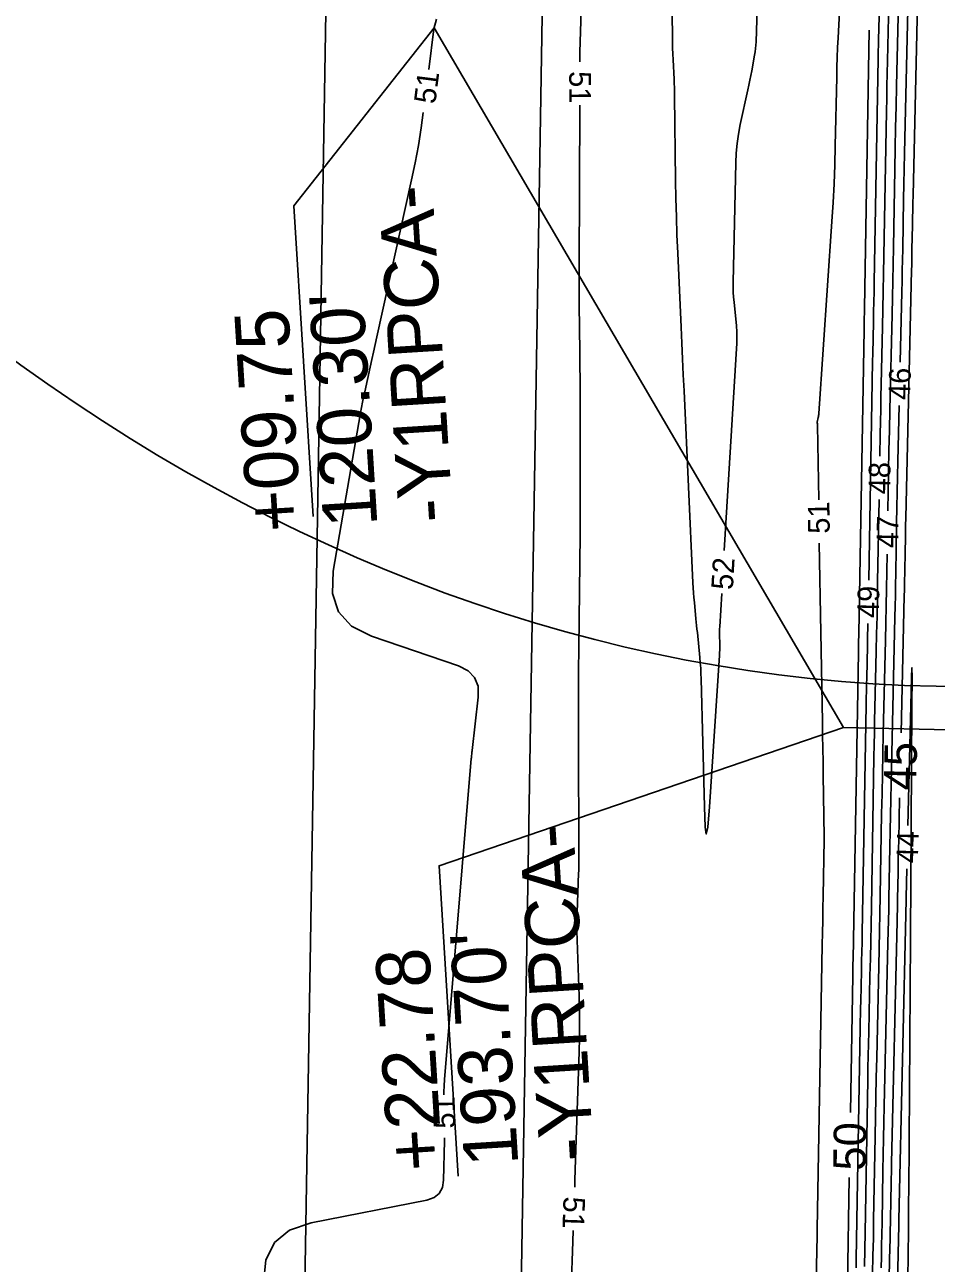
# Model space of a CAD drawing. Extents: x 2384780 to 2405861, y 547869 to 573706.
# Drawn here: x 2395630.4 to 2395714.7, y 553590.9 to 553705.4 of the extents above; entities that cross this region are included whole.
import ezdxf

# ---------------------------------------------------------------- set-up
doc = ezdxf.new("R2010")
doc.units = 0
for name, color, linetype in [('Old_Level_60', 7, 'Continuous'), ('Old_Level_61', 7, 'Continuous'), ('Old_Level_63', 7, 'Continuous'), ('Prop Buffer Zone 1', 7, 'Continuous'), ('Prop Buffer Zone 2', 7, 'Continuous')]:
    doc.layers.add(name, color=color, linetype=linetype)

msp = doc.modelspace()

# ---------------------------------------------------------------- linework, layer by layer
at = {"layer": 'Old_Level_60'}
for points in [[(2395695.09325, 553656.7925), (2395696.236, 553675.92525), (2395696.24425, 553676.086), (2395696.24925, 553676.24675), (2395696.251, 553676.4075), (2395696.25, 553676.56825), (2395696.24125, 553677.09375), (2395696.238, 553677.20625), (2395696.2325, 553677.31875), (2395696.22475, 553677.431), (2395696.2145, 553677.543), (2395695.992, 553679.71625), (2395695.9515, 553680.18225), (2395695.9255, 553680.64875), (2395695.91375, 553681.11575), (2395695.9165, 553681.5835), (2395696.1495, 553692.58925), (2395696.18975, 553693.483), (2395696.27325, 553694.372), (2395696.3995, 553695.2555), (2395696.56875, 553696.13425), (2395697.268, 553699.34675), (2395697.3615, 553699.785), (2395697.45175, 553700.224), (2395697.53875, 553700.66375), (2395697.62225, 553701.104), (2395697.88925, 553702.5435), (2395697.9405, 553702.85275), (2395697.97975, 553703.163), (2395698.00725, 553703.47475), (2395698.02275, 553703.78775), (2395698.51475, 553720.04075)], [(2395681.7485, 553701.93875), (2395681.74725, 553702.05025), (2395681.746, 553702.24175), (2395681.74675, 553702.43325), (2395681.74975, 553702.62475), (2395681.7545, 553702.81625), (2395682.161, 553716.26925)], [(2395712.1395, 553710.76075), (2395711.77075, 553694.85625), (2395711.73925, 553693.44975), (2395711.7095, 553692.043), (2395711.682, 553690.6365), (2395711.65675, 553689.22975), (2395711.57675, 553684.6345), (2395711.559, 553683.64975), (2395711.53975, 553682.665), (2395711.519, 553681.6805), (2395711.497, 553680.69575), (2395711.34625, 553674.17925)], [(2395711.21075, 553708.6995), (2395711.0025, 553699.7175), (2395710.95925, 553697.79275), (2395710.91875, 553695.868), (2395710.88125, 553693.943), (2395710.84625, 553692.01825), (2395710.72075, 553684.79225), (2395710.69275, 553683.24375), (2395710.6625, 553681.6955), (2395710.63, 553680.147), (2395710.59525, 553678.59875), (2395710.39125, 553669.7855), (2395710.349, 553667.897), (2395710.30925, 553666.00825), (2395710.2725, 553664.1195), (2395710.23825, 553662.23075), (2395710.20725, 553660.44425)], [(2395690.24425, 553708.224), (2395690.294, 553704.29725), (2395690.3035, 553703.7495), (2395690.318, 553703.20175), (2395690.3375, 553702.65425), (2395690.36225, 553702.107), (2395690.451, 553700.3195), (2395690.46825, 553699.93625), (2395690.482, 553699.553), (2395690.492, 553699.16975), (2395690.49825, 553698.78625), (2395690.5915, 553690.96525), (2395690.6185, 553689.2895), (2395690.66, 553687.61425), (2395690.71575, 553685.93925), (2395690.78575, 553684.26475), (2395691.1015, 553677.41825), (2395691.16925, 553675.95125), (2395691.237, 553674.484), (2395691.3045, 553673.017), (2395691.37225, 553671.54975), (2395692.19025, 553653.8015), (2395692.21425, 553653.344), (2395692.2445, 553652.887), (2395692.281, 553652.4305), (2395692.32325, 553651.97425), (2395692.472, 553650.485), (2395692.50375, 553650.16575), (2395692.53575, 553649.84675), (2395692.5675, 553649.5275), (2395692.5995, 553649.2085), (2395692.8295, 553646.90375), (2395692.87425, 553646.4095), (2395692.90975, 553645.91475), (2395692.936, 553645.4195), (2395692.953, 553644.9235), (2395693.2495, 553633.117), (2395693.32625, 553631.219), (2395693.429, 553630.58475), (2395693.55825, 553631.21425), (2395693.71375, 553633.1075), (2395694.646, 553647.07875), (2395694.66075, 553647.343), (2395694.67, 553647.60725), (2395694.67375, 553647.87175), (2395694.67175, 553648.13625), (2395694.6565, 553649.001), (2395694.655, 553649.18625), (2395694.657, 553649.37125), (2395694.66275, 553649.55625), (2395694.672, 553649.7415), (2395694.85475, 553652.7995)], [(2395709.43025, 553707.904), (2395709.359, 553704.83375), (2395709.34425, 553704.17575), (2395709.3305, 553703.51775), (2395709.3175, 553702.85975), (2395709.30575, 553702.20175), (2395708.9475, 553681.58775), (2395708.931, 553680.67175), (2395708.913, 553679.756), (2395708.89375, 553678.84025), (2395708.87325, 553677.9245), (2395708.804, 553674.933), (2395708.78975, 553674.292), (2395708.77625, 553673.651), (2395708.76375, 553673.00975), (2395708.75225, 553672.36875), (2395708.434, 553654.02975)], [(2395703.81375, 553661.46725), (2395703.6985, 553668.36475), (2395703.69775, 553668.39375), (2395703.69625, 553668.42275), (2395703.69425, 553668.45175), (2395703.6915, 553668.48075), (2395703.682, 553668.575), (2395703.6805, 553668.59525), (2395703.68075, 553668.6155), (2395703.6825, 553668.6355), (2395703.68575, 553668.6555), (2395703.771, 553669.079), (2395703.78775, 553669.16975), (2395703.8015, 553669.26125), (2395703.81225, 553669.353), (2395703.82, 553669.445), (2395705.03525, 553687.1765), (2395705.1445, 553688.9235), (2395705.233, 553690.67125), (2395705.30025, 553692.42), (2395705.34675, 553694.16975), (2395705.4775, 553700.519), (2395705.49975, 553701.42825), (2395705.529, 553702.337), (2395705.5655, 553703.2455), (2395705.60875, 553704.15375), (2395705.762, 553707.1205)], [(2395710.30025, 553707.4355), (2395710.17475, 553702.01575), (2395710.14875, 553700.85425), (2395710.12425, 553699.693), (2395710.1015, 553698.5315), (2395710.0805, 553697.37), (2395709.848, 553683.99475), (2395709.8185, 553682.36025), (2395709.7865, 553680.72575), (2395709.75225, 553679.09125), (2395709.71575, 553677.45675), (2395709.592, 553672.11775), (2395709.5665, 553670.97375), (2395709.5425, 553669.82975), (2395709.52, 553668.6855), (2395709.4995, 553667.54125), (2395709.46375, 553665.488)], [(2395668.48925, 553705.86175), (2395668.26, 553704.971), (2395667.78375, 553701.212)], [(2395667.27875, 553697.244), (2395667.08175, 553695.82025), (2395666.822, 553694.21425), (2395666.52575, 553692.61475), (2395666.19275, 553691.02175), (2395662.98525, 553676.50975), (2395662.83125, 553675.814), (2395662.6775, 553675.118), (2395662.52375, 553674.42225), (2395662.37, 553673.7265), (2395661.8675, 553671.4535), (2395661.76275, 553670.966), (2395661.6635, 553670.47725), (2395661.56975, 553669.9875), (2395661.48175, 553669.4965), (2395658.94275, 553654.864), (2395658.871, 553652.798), (2395659.4385, 553651.11075), (2395660.6455, 553649.80225), (2395662.49175, 553648.87225), (2395670.53025, 553646.12375), (2395671.42, 553645.67825), (2395672.02025, 553645.05), (2395672.331, 553644.23825), (2395672.352, 553643.2435), (2395671.79225, 553638.32225), (2395671.784, 553638.24825), (2395671.7755, 553638.17425), (2395671.767, 553638.10025), (2395671.75875, 553638.02625), (2395671.73125, 553637.7845), (2395671.7255, 553637.73275), (2395671.72025, 553637.681), (2395671.71525, 553637.629), (2395671.71075, 553637.577), (2395669.23425, 553607.90325), (2395669.1955, 553607.342), (2395669.1725, 553606.7805), (2395669.169, 553606.508)], [(2395681.265, 553597.95425), (2395681.28775, 553598.6255), (2395681.3505, 553600.5235), (2395681.6775, 553610.4765), (2395681.70875, 553611.764), (2395681.7175, 553613.0515), (2395681.704, 553614.339), (2395681.66825, 553615.6265), (2395681.51175, 553619.9125), (2395681.48775, 553620.7735), (2395681.479, 553621.6345), (2395681.48525, 553622.4955), (2395681.5065, 553623.3565), (2395681.62775, 553626.9905), (2395681.6335, 553627.18275), (2395681.63825, 553627.37475), (2395681.64175, 553627.567), (2395681.64425, 553627.75925), (2395681.65, 553628.38725), (2395681.651, 553628.522), (2395681.65175, 553628.6565), (2395681.65175, 553628.791), (2395681.6515, 553628.92575), (2395681.611, 553639.0895), (2395681.6065, 553641.2675), (2395681.61075, 553643.4455), (2395681.62325, 553645.6235), (2395681.6445, 553647.80125), (2395681.76625, 553658.27075), (2395681.77375, 553659.0075), (2395681.7785, 553659.74425), (2395681.78075, 553660.48125), (2395681.7805, 553661.218), (2395681.7755, 553663.62525), (2395681.77475, 553664.141), (2395681.77475, 553664.65675), (2395681.77525, 553665.1725), (2395681.77625, 553665.6885), (2395681.78575, 553668.92325), (2395681.7865, 553669.6165), (2395681.78475, 553670.3095), (2395681.78025, 553671.00275), (2395681.773, 553671.69575), (2395681.699, 553677.7685), (2395681.68575, 553679.06975), (2395681.67825, 553680.37125), (2395681.67625, 553681.6725), (2395681.67975, 553682.974), (2395681.75125, 553697.93875)], [(2395711.2535, 553670.1805), (2395711.135, 553665.052), (2395711.10275, 553663.6195), (2395711.07275, 553662.187), (2395711.04475, 553660.7545), (2395711.019, 553659.322), (2395710.93775, 553654.642), (2395710.9195, 553653.63925), (2395710.9, 553652.6365), (2395710.879, 553651.63375), (2395710.8565, 553650.631), (2395710.501, 553635.2475), (2395710.4685, 553633.78925), (2395710.438, 553632.33075), (2395710.4095, 553630.8725), (2395710.38325, 553629.414), (2395710.30075, 553624.64975), (2395710.28225, 553623.62875), (2395710.26225, 553622.60775), (2395710.241, 553621.587), (2395710.21825, 553620.56625), (2395709.86925, 553605.4425), (2395709.836, 553603.9585), (2395709.805, 553602.47425), (2395709.776, 553600.99), (2395709.7495, 553599.50575), (2395709.6655, 553594.65725), (2395709.64675, 553593.61825), (2395709.62675, 553592.57925), (2395709.605, 553591.5405), (2395709.58175, 553590.5015)], [(2395709.3945, 553661.4885), (2395709.263, 553653.91725), (2395709.234, 553652.3075), (2395709.20275, 553650.69775), (2395709.169, 553649.088), (2395709.13275, 553647.47825), (2395709.01125, 553642.21975), (2395708.986, 553641.093), (2395708.9625, 553639.96625), (2395708.9405, 553638.83925), (2395708.92025, 553637.71225), (2395708.68, 553623.84), (2395708.6515, 553622.25475), (2395708.6205, 553620.6695), (2395708.5875, 553619.0845), (2395708.552, 553617.4995), (2395708.4325, 553612.3215), (2395708.40775, 553611.212), (2395708.3845, 553610.1025), (2395708.363, 553608.99275), (2395708.343, 553607.883), (2395708.09875, 553593.76275), (2395708.07075, 553592.20225), (2395708.0405, 553590.6415)], [(2395703.45175, 553583.83175), (2395703.64275, 553592.0915), (2395703.64725, 553592.289), (2395703.6515, 553592.4865), (2395703.65575, 553592.684), (2395703.65975, 553592.8815), (2395703.67275, 553593.5265), (2395703.6755, 553593.66475), (2395703.678, 553593.803), (2395703.6805, 553593.94125), (2395703.683, 553594.0795), (2395704.146, 553620.34175), (2395704.16575, 553621.471), (2395704.18575, 553622.60025), (2395704.20575, 553623.72925), (2395704.2255, 553624.8585), (2395704.3175, 553630.0785), (2395704.318, 553630.10325), (2395704.3185, 553630.128), (2395704.319, 553630.1525), (2395704.3195, 553630.17725), (2395704.321, 553630.258), (2395704.32125, 553630.27525), (2395704.3215, 553630.2925), (2395704.3215, 553630.30975), (2395704.32125, 553630.327), (2395704.2345, 553636.0435), (2395704.2155, 553637.2685), (2395704.19575, 553638.4935), (2395704.17525, 553639.71825), (2395704.154, 553640.94325), (2395703.8605, 553657.46825)], [(2395710.138, 553656.44475), (2395710.11, 553654.83625), (2395710.0815, 553653.2515), (2395710.0505, 553651.667), (2395710.01725, 553650.0825), (2395709.98175, 553648.49825), (2395709.782, 553639.8535), (2395709.7405, 553638.001), (2395709.70175, 553636.1485), (2395709.66575, 553634.29575), (2395709.63225, 553632.44325), (2395709.50125, 553624.88), (2395709.472, 553623.25925), (2395709.4405, 553621.63875), (2395709.40675, 553620.01825), (2395709.3705, 553618.39775), (2395709.17475, 553609.92125), (2395709.13425, 553608.10475), (2395709.09625, 553606.28825), (2395709.061, 553604.47175), (2395709.02825, 553602.65525), (2395708.8945, 553594.92375), (2395708.86475, 553593.267), (2395708.8325, 553591.6105), (2395708.798, 553589.95375)], [(2395708.36275, 553650.0305), (2395708.35675, 553649.72825), (2395708.33825, 553648.8365), (2395708.31825, 553647.945), (2395708.251, 553645.03225), (2395708.237, 553644.408), (2395708.22375, 553643.78375), (2395708.21175, 553643.15975), (2395708.2005, 553642.5355), (2395707.835, 553621.43575), (2395707.8195, 553620.568), (2395707.8025, 553619.7005), (2395707.7845, 553618.83275), (2395707.765, 553617.96525), (2395707.6995, 553615.13125), (2395707.686, 553614.52375), (2395707.67325, 553613.9165), (2395707.6615, 553613.30925), (2395707.6505, 553612.70175), (2395707.28175, 553591.36), (2395707.2665, 553590.51625)], [(2395712.0615, 553590.083), (2395712.0715, 553591.1375), (2395712.10625, 553594.582), (2395712.1135, 553595.32025), (2395712.12, 553596.05825), (2395712.12575, 553596.7965), (2395712.131, 553597.53475), (2395712.28875, 553620.945), (2395712.29225, 553621.44425), (2395712.29625, 553621.94375), (2395712.3005, 553622.443), (2395712.30525, 553622.9425), (2395712.32125, 553624.57375), (2395712.3245, 553624.92325), (2395712.3275, 553625.27275), (2395712.33, 553625.6225), (2395712.3325, 553625.972), (2395712.43625, 553642.4275), (2395712.44575, 553645.07225), (2395712.429, 553645.954), (2395712.3865, 553645.073), (2395712.318, 553642.42925), (2395712.06225, 553631.36475)], [(2395711.96975, 553627.366), (2395711.909, 553624.74025), (2395711.9085, 553624.718), (2395711.908, 553624.6955), (2395711.90775, 553624.673), (2395711.90725, 553624.65075), (2395711.906, 553624.5775), (2395711.90575, 553624.56175), (2395711.9055, 553624.546), (2395711.905, 553624.53025), (2395711.90475, 553624.51475), (2395711.2225, 553594.945), (2395711.22125, 553594.8955), (2395711.22025, 553594.84625), (2395711.21925, 553594.79675), (2395711.2185, 553594.7475), (2395711.2155, 553594.586), (2395711.215, 553594.5515), (2395711.21425, 553594.517), (2395711.2135, 553594.4825), (2395711.21275, 553594.44775), (2395710.53775, 553565.149)], [(2395669.2395, 553602.509), (2395669.23525, 553602.24325), (2395669.155, 553598.62625), (2395669.04475, 553597.9295), (2395668.74875, 553597.38925), (2395668.26675, 553597.0055), (2395667.599, 553596.77825), (2395656.90825, 553594.68575), (2395654.91475, 553594.00175), (2395653.516, 553592.84675), (2395652.71175, 553591.22075), (2395652.5025, 553589.12375)], [(2395680.78025, 553584.07525), (2395681.09225, 553592.93175), (2395681.128, 553593.9565)]]:
    msp.add_lwpolyline(points, dxfattribs=at)
at = {"layer": 'Old_Level_61'}
for points in [[(2395713.06625, 553712.73825), (2395712.52975, 553689.59325), (2395712.51425, 553688.90575), (2395712.49975, 553688.21825), (2395712.4865, 553687.53075), (2395712.474, 553686.84325), (2395712.435, 553684.59725), (2395712.42625, 553684.116), (2395712.41675, 553683.63475), (2395712.40675, 553683.1535), (2395712.396, 553682.67225), (2395711.8665, 553659.79375), (2395711.8505, 553659.07975), (2395711.8355, 553658.36575), (2395711.8215, 553657.65175), (2395711.8085, 553656.93775), (2395711.768, 553654.6055), (2395711.759, 553654.1055), (2395711.74925, 553653.60575), (2395711.73875, 553653.106), (2395711.72775, 553652.60625), (2395711.43475, 553639.9315)], [(2395708.493, 553704.85075), (2395708.047, 553679.1805), (2395708.04325, 553678.9835), (2395708.0395, 553678.78625), (2395708.03525, 553678.58925), (2395708.031, 553678.392), (2395708.016, 553677.74825), (2395708.013, 553677.61025), (2395708.01, 553677.47225), (2395708.00725, 553677.33425), (2395708.00475, 553677.19625), (2395707.5175, 553649.106), (2395707.5145, 553648.9325), (2395707.511, 553648.75875), (2395707.5075, 553648.58525), (2395707.5035, 553648.4115), (2395707.4905, 553647.8445), (2395707.48775, 553647.723), (2395707.48525, 553647.6015), (2395707.48275, 553647.48), (2395707.48075, 553647.3585), (2395706.99025, 553619.0315), (2395706.9875, 553618.88125), (2395706.9845, 553618.73125), (2395706.9815, 553618.58125), (2395706.978, 553618.431), (2395706.96675, 553617.94075), (2395706.9645, 553617.83575), (2395706.96225, 553617.7305), (2395706.96025, 553617.6255), (2395706.95825, 553617.5205), (2395706.7395, 553604.86625)], [(2395711.296, 553633.933), (2395711.205, 553629.994), (2395711.1885, 553629.2535), (2395711.173, 553628.51325), (2395711.1585, 553627.77275), (2395711.14525, 553627.03225), (2395711.10325, 553624.6135), (2395711.094, 553624.09525), (2395711.084, 553623.577), (2395711.073, 553623.05875), (2395711.0615, 553622.5405), (2395710.54575, 553600.19375), (2395710.52875, 553599.427), (2395710.5125, 553598.66025), (2395710.49775, 553597.8935), (2395710.484, 553597.1265), (2395710.4405, 553594.62175), (2395710.431, 553594.085), (2395710.4205, 553593.54825), (2395710.40925, 553593.0115), (2395710.39725, 553592.47475), (2395709.8885, 553570.39325)], [(2395706.63575, 553598.86725), (2395706.4645, 553588.957)]]:
    msp.add_lwpolyline(points, dxfattribs=at)
at = {"layer": 'Old_Level_63'}
for p, q in [((2395706.1215, 553640.427), (2395668.2865, 553705.07575)), ((2395735.11475, 553639.804), (2395706.1215, 553640.427))]:
    msp.add_line(p, q, dxfattribs=at)
for points in [[(2395668.2865, 553705.07575), (2395655.323, 553688.62325), (2395657.10075, 553659.924)], [(2395706.1215, 553640.427), (2395668.72675, 553627.667), (2395670.5045, 553598.96775)]]:
    msp.add_lwpolyline(points, dxfattribs=at)
msp.add_ellipse((2395727.45003, 554021.05834), major_axis=(15.71221, 376.73026), ratio=0.59897866, dxfattribs=at)
at = {"layer": 'Prop Buffer Zone 1'}
msp.add_lwpolyline([(2395678.40475, 553715.5565), (2395675.026, 553510.07525)], dxfattribs=at)
at = {"layer": 'Prop Buffer Zone 2'}
msp.add_lwpolyline([(2395658.4075, 553715.88525), (2395655.02875, 553510.404)], dxfattribs=at)

# ---------------------------------------------------------------- texts
at = {"layer": 'Old_Level_60'}
for s, rotation, p in [('51', 82.7482028, (2395668.38125, 553697.977)), ('51', 270.0370444, (2395680.76, 553701.072)), ('46', 88.6740611, (2395712.26525, 553670.677)), ('48', 89.0063222, (2395710.403, 553661.96725)), ('51', 90.6726917, (2395704.83825, 553658.346)), ('47', 89.0063222, (2395711.14775, 553656.9945)), ('52', 86.5814444, (2395695.875, 553653.1095)), ('49', 88.9788611, (2395709.37275, 553650.53225)), ('44', 88.6760528, (2395712.9815, 553627.8625)), ('51', 91.0077167, (2395670.22825, 553603.3925)), ('51', 268.0367472, (2395680.2365, 553597.12275))]:
    msp.add_text(s, height=2, rotation=rotation, dxfattribs=at).set_placement(p)
at = {"layer": 'Old_Level_61'}
for s, rotation, p in [('45', 88.6760528, (2395712.81175, 553634.59525)), ('50', 89.0097639, (2395708.14675, 553599.47925))]:
    msp.add_text(s, height=3, rotation=rotation, dxfattribs=at).set_placement(p)
at = {"layer": 'Old_Level_63'}
for s, p in [('-Y1RPCA-', (2395670.0305, 553659.4985)), ("120.30'", (2395663.044, 553659.06575)), ('+09.75', (2395656.05725, 553658.63325)), ('-Y1RPCA-', (2395683.051, 553600.46575)), ("193.70'", (2395676.0645, 553600.033)), ('+22.78', (2395669.07775, 553599.6005))]:
    msp.add_text(s, height=5, rotation=93.5443167, dxfattribs=at).set_placement(p)

doc.saveas('drawing.dxf')
